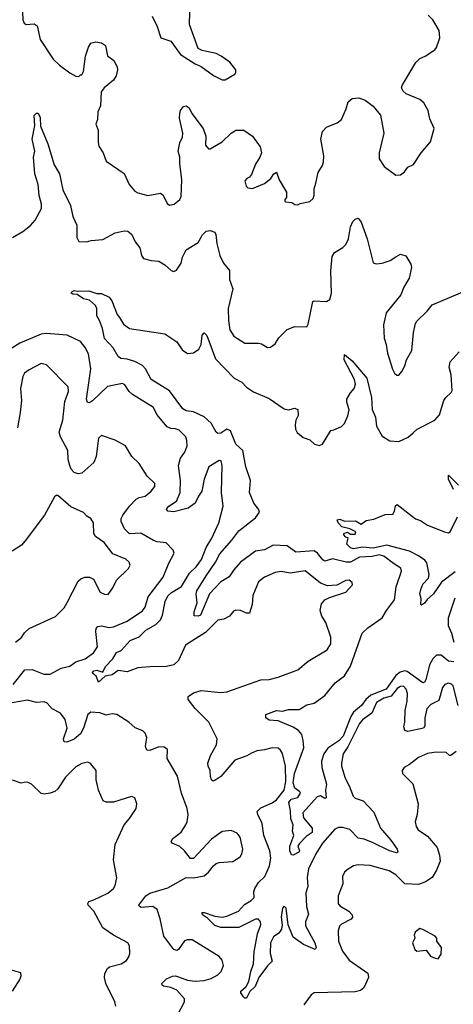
# Model space of a CAD drawing. Extents: x 2133489 to 2292442, y 756223 to 916462.
# Tile 278 of 463: x 2224103 to 2226976, y 875218 to 881736. Entities that reach past the tile are written whole.
import ezdxf

# ---------------------------------------------------------------- set-up
doc = ezdxf.new("R2010")
doc.units = 0

msp = doc.modelspace()

# ---------------------------------------------------------------- linework, layer by layer
at = {"layer": '0CON20XD'}
for points in [[(2224117.3, 881895), (2224123.3, 881735), (2224132.2, 881712.2), (2224145, 881703.8), (2224198.6, 881708.6), (2224218.8, 881695), (2224238.8, 881605), (2224325.8, 881475), (2224366.2, 881435), (2224435, 881383.8), (2224475, 881362.5), (2224495, 881360), (2224505, 881370), (2224515, 881370), (2224526.1, 881393.9), (2224538.6, 881495), (2224558, 881555), (2224575, 881580), (2224605, 881590), (2224645, 881583.3), (2224672.5, 881565), (2224685, 881497.5), (2224726.7, 881465), (2224748.8, 881425), (2224752, 881405), (2224742.5, 881365), (2224725, 881336.2), (2224662, 881285), (2224642.1, 881257.9), (2224639.2, 881165), (2224621.9, 881125), (2224618, 881075), (2224606.7, 881045), (2224623.6, 881003.6), (2224622.7, 880922.7), (2224628.3, 880898.3), (2224656, 880855), (2224675, 880800), (2224795, 880716.7), (2224828.8, 880645), (2224865, 880600), (2224885, 880588.8), (2224951.7, 880571.7), (2225037.1, 880587.1), (2225054.1, 880574.1), (2225079.5, 880519.5), (2225095, 880508.8), (2225126.1, 880513.9), (2225163.8, 880545), (2225172, 880565), (2225178, 880675), (2225163.1, 880785), (2225164.5, 880825), (2225153.5, 880865), (2225165, 880920), (2225182, 880958), (2225184.5, 880985), (2225162.2, 881085), (2225163.3, 881115), (2225169.2, 881135), (2225189.5, 881160.5), (2225205, 881166.2), (2225225, 881153.3), (2225243.1, 881115), (2225318.5, 881015), (2225335.6, 880965), (2225334.4, 880905), (2225355, 880880), (2225365, 880880), (2225445, 880927.5), (2225505, 880985.8), (2225534.3, 881005.7), (2225587.5, 881005), (2225644.5, 880964.5), (2225695.7, 880895), (2225705.7, 880855), (2225694.2, 880825), (2225665, 880780), (2225638.1, 880711.9), (2225625.9, 880694.1), (2225607.5, 880685), (2225595, 880670), (2225603.8, 880635), (2225615, 880623.8), (2225645, 880618.8), (2225725, 880651.2), (2225766.7, 880685), (2225787.5, 880715), (2225805, 880726.7), (2225823.3, 880675), (2225870, 880595), (2225871.7, 880558.3), (2225860, 880545), (2225860, 880535), (2225865, 880530), (2225906.4, 880526.4), (2225925, 880512.5), (2225945, 880510), (2225960.7, 880519.3), (2226025, 880533.3), (2226047.3, 880552.7), (2226054, 880575), (2226054.1, 880615.9), (2226066.1, 880653.9), (2226080.8, 880725), (2226109.1, 880770.9), (2226116.5, 880795), (2226118.9, 880835), (2226098.6, 880945), (2226110, 880995), (2226135, 881024), (2226207.4, 881052.6), (2226235, 881076), (2226266.7, 881145), (2226278.8, 881191.2), (2226305, 881213.8), (2226349.5, 881219.5), (2226392.7, 881202.7), (2226445, 881163.8), (2226494, 881105), (2226516, 880985), (2226484, 880855), (2226484.3, 880814.3), (2226517.5, 880765), (2226595, 880707.5), (2226625, 880710), (2226651.7, 880728.3), (2226675, 880760), (2226711.7, 880778.3), (2226763.3, 880855), (2226825, 880927.5), (2226850, 881015), (2226820.3, 881080.3), (2226810, 881135), (2226781.2, 881185), (2226755, 881208), (2226664.5, 881244.5), (2226643.2, 881263.2), (2226633.3, 881285), (2226640, 881305), (2226727.6, 881452.4), (2226755, 881480), (2226790, 881495), (2226852.7, 881537.3), (2226865, 881552.5), (2226885.8, 881615), (2226881.2, 881665), (2226840, 881735), (2226810, 881765)], [(2224979.8, 881759.8), (2225015, 881690), (2225037.5, 881615), (2225105, 881594), (2225168, 881505), (2225265, 881444.2), (2225305, 881426), (2225387.3, 881367.3), (2225445, 881338.8), (2225465, 881338), (2225528.8, 881375), (2225536, 881385), (2225535.8, 881405), (2225495, 881454.2), (2225438.8, 881495), (2225405, 881511.1), (2225312.5, 881532.5), (2225286, 881546), (2225228.8, 881705), (2225231.4, 881785)], [(2224056.2, 880295), (2224125, 880334), (2224175, 880374.3), (2224205, 880408.6), (2224246.8, 880485), (2224247.8, 880515), (2224233.2, 880573.2), (2224225.3, 880645), (2224202.5, 880715), (2224195.4, 880825), (2224202.7, 880865), (2224186.5, 880945), (2224204.3, 881035), (2224198.8, 881101.2), (2224215, 881116.7), (2224225, 881116.7), (2224237.8, 881087.8), (2224241.7, 881031.7), (2224288.6, 880915), (2224330.8, 880775), (2224367.1, 880715), (2224389.5, 880609.5), (2224440.8, 880505), (2224454.2, 880434.2), (2224481.2, 880375), (2224482.5, 880295), (2224495, 880267.5), (2224545, 880264.4), (2224576.8, 880273.2), (2224655, 880280.5), (2224735, 880324.6), (2224795, 880338.2), (2224818.8, 880335), (2224845, 880314), (2224868, 880265), (2224900, 880225), (2224911.2, 880175), (2224922.5, 880155), (2224975, 880141.2), (2225025, 880136.7), (2225065, 880113.3), (2225106.4, 880076.4), (2225125, 880070), (2225141.7, 880078.3), (2225173.3, 880125), (2225180.8, 880165), (2225205, 880212), (2225285, 880261.1), (2225315, 880310.8), (2225338, 880335), (2225365, 880339.6), (2225395, 880328.5), (2225403.3, 880315), (2225409.6, 880255), (2225429.5, 880175), (2225453.5, 880125), (2225493.3, 880075), (2225493.5, 880015), (2225514.4, 879955), (2225483.6, 879825), (2225485.5, 879745), (2225495, 879683.8), (2225521.2, 879641.2), (2225595, 879594), (2225685, 879594), (2225705, 879591.2), (2225745, 879566.2), (2225765, 879568.8), (2225795, 879591.2), (2225819.8, 879630.2), (2225875, 879685.6), (2225925, 879704.4), (2226005, 879703.3), (2226015, 879720), (2226045, 879871.2), (2226055, 879875.8), (2226135, 879871.4), (2226157.4, 879882.6), (2226170, 879925), (2226164.5, 880074.5), (2226172.6, 880167.4), (2226188.8, 880195), (2226243, 880227), (2226265, 880248.8), (2226281.1, 880285), (2226294.4, 880365), (2226310.3, 880399.7), (2226325, 880416.2), (2226345, 880422), (2226365, 880396.7), (2226404.5, 880285), (2226446, 880126), (2226465, 880120), (2226505, 880124.2), (2226557.2, 880142.8), (2226594.5, 880165.5), (2226625, 880184), (2226662.3, 880172.3), (2226695, 880117.5), (2226698.8, 880095), (2226684.3, 880025.7), (2226648.8, 879965), (2226628.8, 879915), (2226532, 879795), (2226514.4, 879715), (2226517.6, 879627.6), (2226532.2, 879585), (2226538.9, 879528.9), (2226572.4, 879422.4), (2226585.9, 879395.9), (2226602.7, 879382.7), (2226615, 879383.8), (2226635, 879406.7), (2226655.7, 879445), (2226665.6, 879484.4), (2226700.6, 879545), (2226712.9, 879665), (2226725.9, 879724.1), (2226735, 879740), (2226803.2, 879806.8), (2226835, 879849.2), (2227065, 879945.7)], [(2226978.8, 877485), (2226945, 877489.6), (2226895, 877529.6), (2226865, 877529.4), (2226841.1, 877505), (2226817.3, 877465), (2226792.9, 877365), (2226785, 877350), (2226775, 877345.6), (2226670.8, 877420.8), (2226654.8, 877424.8), (2226623.7, 877416.4), (2226594.4, 877395.6), (2226530.5, 877305), (2226430.5, 877265), (2226395.7, 877235), (2226367.1, 877195), (2226315, 877152.7), (2226297.2, 877122.8), (2226246.2, 876993.8), (2226218.4, 876961.6), (2226145, 876913.2), (2226117.5, 876875), (2226103.3, 876826.7), (2226104.7, 876785.3), (2226129.8, 876700.2), (2226135.2, 876675), (2226128.8, 876635), (2226134.1, 876585.9), (2226125, 876580), (2226095, 876597.3), (2226075, 876591.1), (2225978.1, 876485), (2225983.3, 876453.3), (2226040.8, 876385), (2226040.4, 876355), (2226001.6, 876328.4), (2225956.8, 876283.2), (2225946.7, 876265), (2225956.2, 876235), (2225952.5, 876225), (2225915, 876204.2), (2225905, 876206.7), (2225893.8, 876235), (2225891.8, 876265), (2225919.5, 876335), (2225910.9, 876365), (2225913.9, 876405), (2225900, 876445), (2225898.4, 876498.4), (2225885.5, 876555), (2225901.6, 876575), (2225945, 876587.9), (2225964.6, 876615), (2225959.6, 876625), (2225925, 876649.7), (2225916, 876685), (2225922.9, 876745), (2225984.7, 876915), (2225981.5, 876965), (2225971.5, 877005), (2225950.7, 877030.7), (2225915, 877053.1), (2225815, 877093.6), (2225755, 877098.1), (2225734.3, 877115), (2225732.9, 877137.1), (2225805, 877163.3), (2225845, 877159.4), (2225885, 877168.6), (2225955, 877170), (2226005, 877199.4), (2226055, 877210.8), (2226125, 877262), (2226193.9, 877346.1), (2226255, 877392.5), (2226294.6, 877455.4), (2226371.9, 877675), (2226410, 877710), (2226505, 877775.8), (2226533.3, 877825), (2226586.2, 877895), (2226597.4, 877982.6), (2226633.8, 878085), (2226628, 878105), (2226579.4, 878135), (2226514.6, 878185), (2226485, 878194.5), (2226438.6, 878181.4), (2226355, 878178.9), (2226295, 878144.3), (2226265.4, 878145.4), (2226175, 878166.2), (2226125, 878152.6), (2226111.3, 878161.3), (2226077.1, 878205), (2226055, 878219.5), (2225931.7, 878211.7), (2225875, 878252.4), (2225782.5, 878257.5), (2225725, 878227.5), (2225665, 878218.2), (2225565, 878144.6), (2225520.9, 878095), (2225491.4, 878048.6), (2225435, 878014.6), (2225361.1, 877935), (2225300.4, 877795), (2225285, 877786.4), (2225260, 877790), (2225258.6, 877815), (2225278.9, 877875), (2225273.4, 877935), (2225277.5, 877955), (2225337.6, 878055), (2225400.9, 878145), (2225430.2, 878199.8), (2225509.6, 878290.4), (2225555, 878353.2), (2225665, 878438.7), (2225692.5, 878475), (2225685.8, 878495), (2225653.8, 878535), (2225625.5, 878605.5), (2225631.7, 878685), (2225602, 878775), (2225582.3, 878885), (2225535.9, 878925.9), (2225500, 879015), (2225475, 879024.5), (2225435, 878998.9), (2225415, 878997.1), (2225404.6, 879004.6), (2225370.8, 879065), (2225326.2, 879106.2), (2225255, 879140.5), (2225205, 879146.8), (2225185, 879160), (2225095, 879278.7), (2224973.1, 879355), (2224937.5, 879425), (2224917.3, 879447.3), (2224865, 879473.3), (2224815, 879488.9), (2224773.5, 879493.5), (2224755.7, 879505.7), (2224723.1, 879563.1), (2224665.4, 879625), (2224651.4, 879691.4), (2224631.9, 879745), (2224614, 879775), (2224613.8, 879825), (2224605.8, 879845), (2224565, 879880), (2224525, 879888.9), (2224485, 879916.2), (2224455, 879918), (2224444.3, 879925), (2224448, 879935), (2224465, 879942.5), (2224485, 879938), (2224560.5, 879940.5), (2224615, 879924), (2224645, 879922.5), (2224695, 879900), (2224713.3, 879875), (2224748.8, 879785), (2224764.5, 879764.5), (2224791.4, 879721.4), (2224831.3, 879691.3), (2225065.6, 879655.6), (2225145, 879604.2), (2225179.5, 879549.5), (2225215, 879527.1), (2225255, 879530.6), (2225290.6, 879555), (2225304.5, 879585), (2225313, 879647), (2225325, 879664), (2225342.2, 879645), (2225401.5, 879491.5), (2225525, 879363.3), (2225575, 879335.6), (2225605, 879304.4), (2225653, 879273), (2225755, 879228.5), (2225855, 879159.2), (2225883.1, 879153.1), (2225925, 879163.3), (2225945.4, 879155.4), (2225947.5, 879115), (2225933.3, 879085), (2225928.1, 879055), (2225930, 879025), (2225942.2, 879002.2), (2225980.3, 878970.3), (2226025, 878953.8), (2226056.1, 878926.1), (2226087, 878917), (2226108.8, 878925), (2226165, 879017.5), (2226185, 879020), (2226235, 879043.8), (2226255, 879063.3), (2226277, 879113), (2226285.7, 879154.3), (2226270.8, 879205), (2226270.8, 879225), (2226293.8, 879265), (2226320, 879295), (2226327.5, 879322.5), (2226320.6, 879355), (2226251.9, 879485), (2226255, 879520), (2226305, 879477.5), (2226403.6, 879363.6), (2226434.5, 879235), (2226439.2, 879155), (2226459.5, 879105), (2226467.8, 879045), (2226505, 878980), (2226555, 878948.6), (2226615, 878943.8), (2226677, 878973), (2226709.7, 879000.3), (2226735.6, 879024.4), (2226854.1, 879085.9), (2226885, 879121.2), (2226914, 879216), (2226925.7, 879235), (2226962.3, 879267.7), (2226968.3, 879281.7), (2226962.5, 879385), (2226949.5, 879435), (2226955, 879471.2), (2227015, 879536.9)], [(2227008.2, 877195), (2226975.4, 877325.4), (2226965, 877338), (2226945, 877344.2), (2226918.8, 877335), (2226905, 877316.2), (2226880.6, 877229.4), (2226828, 877202), (2226800.8, 877175), (2226786.5, 877115), (2226787.9, 877062.1), (2226777.5, 877045), (2226675, 877023.3), (2226655, 877030.8), (2226648.8, 877055), (2226655.4, 877085), (2226656.7, 877163.3), (2226669.2, 877225), (2226672, 877275), (2226663.6, 877305), (2226645, 877323.5), (2226625, 877321.5), (2226605, 877308), (2226565, 877258.2), (2226515, 877244), (2226467.1, 877215), (2226435.8, 877145), (2226375, 877101.3), (2226353.5, 877076.5), (2226277.1, 876922.9), (2226246.9, 876875), (2226235.4, 876815), (2226235.5, 876795), (2226259.6, 876715), (2226286.5, 876665), (2226311.9, 876595), (2226325, 876582.5), (2226378.1, 876565), (2226449.3, 876489.3), (2226492.7, 876385), (2226561.9, 876305), (2226604.4, 876245), (2226608.8, 876225), (2226598.8, 876221.2), (2226552.9, 876232.9), (2226445, 876287.8), (2226385, 876310.6), (2226345, 876317.1), (2226290, 876375), (2226245, 876389.1), (2226215, 876388.2), (2226191.6, 876378.4), (2226110, 876285), (2226065, 876213.3), (2226017.5, 876115), (2226008, 876058), (2226012.2, 875997.8), (2225998.8, 875955), (2226004.1, 875865), (2226017.1, 875815), (2225996.9, 875765), (2225997.3, 875737.3), (2226057.9, 875625), (2226066.6, 875593.4), (2226060, 875580), (2225984.5, 875614.5), (2225915, 875662), (2225882.9, 875745), (2225867.8, 875855), (2225855, 875868), (2225844.7, 875855.3), (2225835.6, 875795), (2225841.1, 875745), (2225836.7, 875715), (2225820, 875690), (2225783.8, 875665), (2225765.3, 875625), (2225762.9, 875555), (2225776.5, 875503.5), (2225745, 875472.7), (2225687.9, 875395), (2225663.1, 875335), (2225628.1, 875301.9), (2225605, 875258.6), (2225595, 875258.6), (2225585, 875267.5), (2225567.5, 875295), (2225568.6, 875305), (2225604.1, 875335.9), (2225621.2, 875368.8), (2225633.4, 875435), (2225651.8, 875485), (2225655.8, 875565), (2225678.6, 875685), (2225699.7, 875745), (2225698.9, 875765), (2225685, 875780.9), (2225665, 875782.5), (2225555, 875727), (2225435, 875726.2), (2225395, 875739.6), (2225348.1, 875788.1), (2225321.2, 875805), (2225311.2, 875815), (2225312.5, 875825), (2225326.4, 875826.4), (2225395, 875800.8), (2225445, 875795.3), (2225475, 875801.6), (2225553.5, 875835), (2225592, 875878), (2225637.1, 875905), (2225656.9, 875925), (2225654.4, 875965), (2225660, 875985), (2225686.2, 876025), (2225727.1, 876065), (2225757.5, 876135), (2225766.9, 876185), (2225760.4, 876235), (2225720, 876335), (2225708.5, 876415), (2225680, 876475), (2225677.1, 876495), (2225701.1, 876518.9), (2225775, 876550.8), (2225805, 876570.8), (2225854.5, 876635), (2225867, 876693), (2225863.4, 876793.4), (2225845, 876878.8), (2225831.1, 876901.1), (2225815, 876913.1), (2225775, 876916.4), (2225725, 876901.9), (2225675, 876895.7), (2225639.7, 876880.3), (2225607.6, 876862.4), (2225528, 876835), (2225436, 876725), (2225395, 876698.8), (2225385, 876696.2), (2225375, 876703.3), (2225367.1, 876725), (2225365.8, 876765), (2225351.2, 876795), (2225350, 876815), (2225367.8, 876865), (2225407.5, 876935), (2225410.6, 876975), (2225356.6, 877086.6), (2225265, 877176.2), (2225220, 877235), (2225220, 877255), (2225255, 877280.8), (2225305, 877294.3), (2225435, 877281.8), (2225475, 877286.5), (2225700, 877365), (2225755, 877368.5), (2225815, 877383.3), (2225945, 877432), (2226015, 877490), (2226140, 877565), (2226164.2, 877605), (2226165, 877647.5), (2226132.5, 877745), (2226105, 877787.5), (2226094.2, 877825), (2226101.7, 877868.3), (2226123.8, 877895), (2226155, 877912), (2226265, 877946.7), (2226307.5, 877995), (2226305, 878010), (2226286, 878026), (2226265, 878023.3), (2226205, 877993.3), (2226141.7, 877988.3), (2226095.5, 878005.5), (2225995, 878087.5), (2225895, 878072.2), (2225835, 878082.2), (2225795, 878076.7), (2225724.5, 878045.5), (2225685.6, 878014.4), (2225646.7, 877925), (2225643.5, 877865), (2225625, 877807.1), (2225605, 877807.3), (2225565, 877825.6), (2225535, 877828.1), (2225520.2, 877819.8), (2225492.7, 877787.3), (2225455, 877767.5), (2225415, 877761.1), (2225335, 877678.8), (2225202.5, 877595), (2225154.3, 877495), (2225124.5, 877465.5), (2225076.4, 877453.6), (2224965, 877452.9), (2224885, 877445.4), (2224815, 877418.2), (2224755, 877427), (2224715, 877399.1), (2224669.1, 877390.9), (2224625, 877350), (2224609.6, 877389.6), (2224588, 877408), (2224586, 877415), (2224594.3, 877425), (2224615, 877430), (2224655, 877415.6), (2224672.4, 877455), (2224720.6, 877505), (2224743.5, 877546.5), (2224775, 877561.2), (2224835, 877625.4), (2224895, 877650), (2224939.4, 877695), (2225005, 877733.1), (2225036.1, 877763.9), (2225048.9, 877795), (2225067.9, 877885), (2225085, 877921.1), (2225108.9, 877945), (2225175, 877984.6), (2225228.3, 878071.7), (2225272.1, 878115), (2225307.4, 878162.6), (2225337.6, 878242.4), (2225377.2, 878302.8), (2225421.5, 878405), (2225450.5, 878515), (2225439.5, 878605), (2225445.4, 878785.4), (2225437.5, 878815), (2225425, 878818.6), (2225356.2, 878775), (2225325.4, 878695), (2225310.5, 878615), (2225287.2, 878582.8), (2225265, 878534.4), (2225218.7, 878501.3), (2225125, 878478.2), (2225085, 878481.4), (2225075.7, 878495), (2225078.9, 878501.1), (2225090.6, 878515), (2225141.6, 878548.4), (2225165.4, 878605), (2225167.8, 878685), (2225156.2, 878783.8), (2225167.6, 878832.4), (2225196.6, 878873.4), (2225213.1, 878915), (2225211.3, 878951.3), (2225203.5, 878973.5), (2225159.5, 879019.5), (2225135, 879028.4), (2225105, 879028.7), (2225081.1, 879041.1), (2225012, 879122), (2224988.9, 879168.9), (2224850.8, 879255), (2224829.2, 879275), (2224799.2, 879319.2), (2224785, 879327.1), (2224685, 879307.8), (2224585, 879212.1), (2224565, 879199.6), (2224552.1, 879202.1), (2224544.7, 879225), (2224574.2, 879425), (2224559.3, 879525), (2224537.9, 879565), (2224505, 879606.4), (2224417, 879647), (2224278.8, 879658.8), (2224245, 879653.4), (2224104.3, 879595.7), (2224043.6, 879556.4)], [(2224060, 877335), (2224137.1, 877432.9), (2224185, 877434.7), (2224263.5, 877403.5), (2224305, 877402.5), (2224377.6, 877442.4), (2224435, 877455.6), (2224475, 877486.2), (2224537.1, 877505), (2224591.5, 877545), (2224619.3, 877585), (2224606.6, 877685), (2224608.8, 877705), (2224620.3, 877719.7), (2224645, 877723.9), (2224695, 877711.6), (2224725, 877716.8), (2224815.3, 877754.7), (2224916.5, 877823.5), (2224933.4, 877846.6), (2224955.3, 877915), (2225052.9, 878045), (2225091.1, 878138.9), (2225126, 878205), (2225120, 878225), (2225072.9, 878272.9), (2225015, 878280), (2224989.2, 878289.2), (2224905, 878336.7), (2224831.7, 878331.7), (2224798.5, 878365), (2224775.5, 878415), (2224775.6, 878435), (2224786.7, 878455), (2224830.4, 878515), (2224875, 878560.9), (2224895, 878573.1), (2224935, 878582.3), (2224973.8, 878615), (2224998.8, 878645), (2224998.8, 878665), (2224946.7, 878715), (2224895, 878798.8), (2224845, 878844), (2224805, 878914), (2224735, 878952), (2224645, 878983.8), (2224624.2, 878965), (2224610, 878845), (2224594.2, 878805), (2224515, 878734.2), (2224489.5, 878729.5), (2224465, 878738.8), (2224445, 878761.2), (2224434.5, 878784.5), (2224424.4, 878825), (2224422.1, 878885), (2224373.8, 878975), (2224365.5, 879004.5), (2224389.1, 879085), (2224402, 879208), (2224426.7, 879275), (2224424.6, 879304.6), (2224280.5, 879450.5), (2224245, 879460), (2224165, 879418.1), (2224134.5, 879395), (2224124.6, 879375), (2224109.1, 879295), (2224114.4, 879215), (2224107.3, 879135), (2224088.2, 879035)], [(2226978.2, 878625), (2226945, 878693.8), (2226945, 878720), (2227010.9, 878655)], [(2224076.2, 877615), (2224114.3, 877645.7), (2224135, 877676.2), (2224166.7, 877705), (2224340, 877785), (2224398.5, 877841.5), (2224415.5, 877874.5), (2224490.8, 878019.2), (2224508, 878035), (2224535, 878046.5), (2224565.5, 878045.5), (2224592.4, 878032.4), (2224636.8, 877946.8), (2224665, 877932), (2224688.3, 877931.7), (2224720, 877975), (2224745, 878026.7), (2224825, 878103.3), (2224835.8, 878125), (2224828.8, 878145), (2224806.7, 878165), (2224720.4, 878200.4), (2224662, 878275), (2224604.3, 878315), (2224594.5, 878335), (2224592.5, 878405), (2224575, 878434.2), (2224548.7, 878448.7), (2224525, 878473.1), (2224441.5, 878511.5), (2224355, 878586.2), (2224345, 878586.7), (2224332.7, 878577.3), (2224267.5, 878455), (2224139.5, 878285), (2224115, 878257.8), (2224053, 878217)], [(2226988.1, 878081.9), (2226897.7, 878012.3), (2226845, 877934.2), (2226802.3, 877897.7), (2226785, 877872.5), (2226765, 877860), (2226760, 877865), (2226763.8, 877905), (2226754.4, 877935), (2226760.5, 877965), (2226775, 878000), (2226811.2, 878038.8), (2226817, 878063), (2226800.5, 878140.5), (2226787.7, 878157.7), (2226746.3, 878186.3), (2226685, 878217.5), (2226535, 878256.5), (2226445, 878237.1), (2226375, 878244.5), (2226315, 878232.5), (2226295, 878240), (2226270, 878265), (2226280, 878305), (2226265, 878310), (2226250, 878325), (2226250, 878335), (2226275, 878342.5), (2226295, 878330), (2226325, 878330), (2226330, 878345), (2226290, 878365), (2226237.7, 878377.7), (2226214.2, 878404.2), (2226207.5, 878425), (2226225, 878429.2), (2226255.8, 878415.8), (2226327.7, 878417.7), (2226365, 878396.2), (2226399.7, 878420.3), (2226450, 878430), (2226525, 878461.2), (2226575, 878463.3), (2226587.3, 878482.7), (2226592.5, 878517.5), (2226605, 878526.7), (2226725, 878432), (2226759.7, 878419.7), (2226805, 878388.8), (2226917.5, 878345), (2226945, 878340), (2226955.7, 878345), (2227003.2, 878445)], [(2226985, 877906.7), (2226940.8, 877775), (2226941.3, 877725), (2226963.8, 877673.8), (2226980.4, 877615)], [(2225148.1, 875145), (2225194.4, 875235), (2225194.4, 875255), (2225145, 875310.7), (2225105, 875329.3), (2225055, 875337.5), (2225046, 875345), (2225045.8, 875355), (2225075, 875386.7), (2225115.5, 875404.5), (2225135, 875406.5), (2225179.5, 875390.5), (2225215, 875378.2), (2225265, 875370.9), (2225325, 875375.6), (2225371.7, 875388.3), (2225416.6, 875413.4), (2225438, 875435), (2225452.5, 875475), (2225445, 875510), (2225423.8, 875535), (2225245, 875645.8), (2225215, 875645.8), (2225195, 875638.8), (2225155, 875580), (2225145, 875574), (2225125, 875580), (2225058.1, 875668.1), (2225033.8, 875783.8), (2225014.4, 875845), (2224984.6, 875864.6), (2224907.8, 875857.8), (2224896, 875865), (2224892.9, 875875), (2224937.9, 875935), (2224965, 875953.5), (2225085, 875989.7), (2225205, 876056.7), (2225255, 876056.2), (2225325, 876067.5), (2225355, 876092.5), (2225387.5, 876135), (2225405, 876150), (2225425, 876156.2), (2225515.8, 876164.2), (2225563.8, 876195), (2225575.8, 876215), (2225581.4, 876245), (2225564, 876325), (2225545, 876350), (2225505, 876369.2), (2225445, 876362.9), (2225375, 876310.8), (2225255, 876182.5), (2225235, 876182.5), (2225195.8, 876235), (2225163.6, 876263.6), (2225113.3, 876285), (2225106.7, 876295), (2225118, 876315), (2225172.2, 876357.8), (2225204.3, 876405), (2225212.9, 876425), (2225218.7, 876471.3), (2225213.3, 876515), (2225174.5, 876615), (2225147.6, 876727.6), (2225080, 876845), (2225082.5, 876905), (2225059.3, 876919.3), (2225025, 876922), (2224965, 876898), (2224945, 876900), (2224937.5, 876925), (2224945.6, 876985), (2224935, 877013.8), (2224918.8, 877028.8), (2224868.3, 877048.3), (2224825.7, 877085), (2224745.8, 877135.8), (2224715, 877140), (2224675, 877132), (2224635, 877147.1), (2224575, 877152.2), (2224555, 877137.1), (2224526.3, 877045), (2224505, 877008.8), (2224465, 876973.8), (2224415, 876952.5), (2224397.5, 876955), (2224393.1, 876975), (2224417.4, 877045), (2224403.8, 877103.8), (2224373.3, 877145), (2224318.8, 877175), (2224285, 877210.8), (2224265, 877219.4), (2224215, 877216.9), (2224155, 877230.6), (2224053.4, 877213.4)], [(2226995, 876892.5), (2226960, 876865), (2226950, 876865), (2226926.2, 876886.2), (2226845.9, 876885.9), (2226805, 876878.6), (2226745, 876851.4), (2226685.4, 876804.6), (2226650, 876785), (2226637.5, 876765), (2226640, 876745), (2226706.8, 876676.8), (2226742.5, 876545), (2226736.2, 876475), (2226723, 876427), (2226729.4, 876395), (2226744, 876374), (2226805, 876331.1), (2226868.1, 876255), (2226885.5, 876205), (2226887.8, 876165), (2226864.4, 876105), (2226835, 876058.1), (2226792.2, 876027.8), (2226745, 876010.6), (2226655, 876015.7), (2226595.7, 876075), (2226551.5, 876101.5), (2226425, 876136.4), (2226345, 876142), (2226315, 876133.8), (2226272.7, 876107.3), (2226255, 876092.5), (2226241.2, 876065), (2226243.3, 876015), (2226213.2, 875936.8), (2226214, 875885), (2226225, 875870), (2226282.9, 875835), (2226305, 875810), (2226308, 875795), (2226298.7, 875781.3), (2226235, 875748.6), (2226222.5, 875735), (2226212.9, 875705), (2226214.4, 875635), (2226240.8, 875570.8), (2226285, 875511.1), (2226408.6, 875425), (2226414.3, 875395), (2226382.4, 875327.6), (2226360.2, 875309.8), (2226325, 875300.4), (2226055, 875294.2), (2226035, 875280), (2225985, 875213.8)], [(2224740, 875205), (2224734.3, 875235), (2224674.4, 875355), (2224664.3, 875395), (2224667.7, 875422.3), (2224684.2, 875455.8), (2224697.5, 875465), (2224775, 875486.7), (2224811.7, 875508.3), (2224827.3, 875532.7), (2224832, 875555), (2224831.2, 875605), (2224820, 875625), (2224725, 875675.8), (2224654.4, 875725), (2224595.3, 875835.3), (2224557.3, 875875), (2224554.6, 875885), (2224562.2, 875897.8), (2224595, 875909.1), (2224686, 875954), (2224724, 875985), (2224735.5, 876004.5), (2224745.8, 876055), (2224724.3, 876175), (2224735.8, 876275), (2224794.5, 876405.5), (2224831.7, 876448.3), (2224873.8, 876515), (2224878.8, 876545), (2224866.7, 876585), (2224843, 876593), (2224725, 876556), (2224675, 876556.2), (2224656.7, 876565), (2224625.9, 876635.9), (2224610, 876705), (2224610, 876765), (2224571.7, 876811.7), (2224555, 876821.2), (2224515, 876811.2), (2224475, 876790), (2224407.6, 876722.4), (2224355, 876644.4), (2224335, 876627.8), (2224305, 876615.6), (2224265, 876609.5), (2224245, 876614.4), (2224182, 876675), (2224155, 876689.2), (2224132.7, 876687.3), (2224112, 876682), (2224055, 876701.2)], [(2226875, 875520), (2226895, 875550), (2226897, 875593), (2226867.5, 875635), (2226866.1, 875656.1), (2226855, 875670), (2226775, 875713.3), (2226755, 875718.8), (2226745, 875713.8), (2226723.3, 875695), (2226716.7, 875675), (2226720, 875655), (2226706.2, 875625), (2226721.7, 875581.7), (2226735, 875570), (2226797, 875577), (2226825, 875537.5), (2226855, 875522.5), (2226875, 875520)], [(2224030.9, 875450.9), (2224107.5, 875427.5), (2224110, 875405), (2224104, 875385), (2224052.9, 875305)]]:
    msp.add_lwpolyline(points, dxfattribs=at)

doc.saveas('drawing.dxf')
